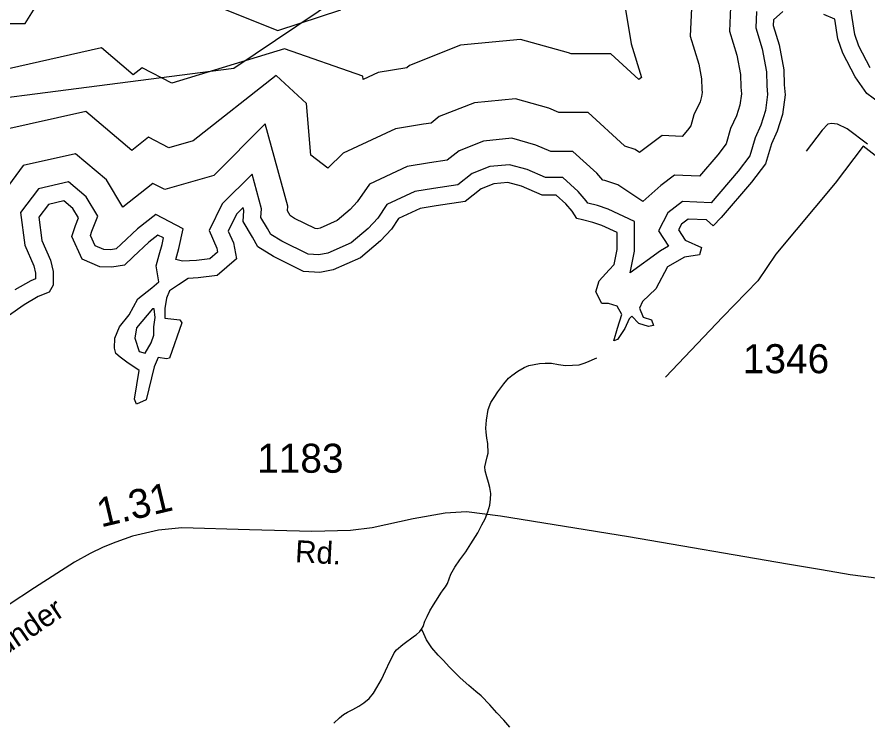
# Model space of a CAD drawing. Extents: x 2082433 to 2279600, y 546599 to 755198.
# Drawn here: x 2174911 to 2178573, y 622129 to 625167 of the extents above; entities that cross this region are included whole.
import ezdxf

# ---------------------------------------------------------------- set-up
doc = ezdxf.new("R2010")
doc.units = 0
for name, color, linetype in [('Exist Boundary Political Fire Districts', 7, 'Continuous'), ('Exist Hydrographic Buffer Line', 7, 'Continuous'), ('Exist Hydrographic Creek Single Shore', 7, 'Continuous'), ('Exist Hydrographic Lake Shore Label', 7, 'Continuous'), ('Exist Road Non-System Type 51', 7, 'Continuous'), ('Exist Road Secondary Mileage Hundredths English Label', 7, 'Continuous'), ('Exist Road Secondary Type 51 Attributed', 7, 'Continuous'), ('Exist Road Secondary Type 51 Label', 7, 'Continuous'), ('Exist Road Secondary Type 51 Number Label', 7, 'Continuous')]:
    doc.layers.add(name, color=color, linetype=linetype)

msp = doc.modelspace()

# ---------------------------------------------------------------- linework, layer by layer
at = {"layer": 'Exist Boundary Political Fire Districts'}
msp.add_lwpolyline([(2176477.8, 625373.4), (2175843.7, 624945.1), (2173996.8, 624706.9), (2174181.2, 629052.1)], dxfattribs=at)
at = {"layer": 'Exist Hydrographic Buffer Line'}
for points in [[(2177501.1, 625373.8), (2177553.8, 625051.5), (2177598.6, 624907.1), (2177586.5, 624897.9), (2177466.4, 625008), (2177294.7, 625008), (2177283.3, 625012.9), (2177077.8, 625070.5), (2176819.5, 625045.6), (2176600.1, 624958.8), (2176587.7, 624948.9), (2176465, 624928.5), (2176400.4, 624898.6), (2176399.2, 624912.6), (2176061.3, 625030.4), (2175577, 624882.2), (2175449.7, 624948.9), (2175411.2, 624918.5), (2175274.4, 625034.5), (2174694.6, 624903.4)], [(2177818.5, 625324.9), (2177807.6, 625084), (2177845, 624963.3), (2177856.3, 624900.7), (2177857.9, 624854.9), (2177859, 624842), (2177856.5, 624824.2), (2177849.9, 624802.4), (2177823.7, 624746.4), (2177809.7, 624698.1), (2177795.8, 624680), (2177773.1, 624653.4), (2177686.3, 624657.2), (2177589.9, 624584), (2177571.2, 624596.5), (2177525.9, 624611.6), (2177525.2, 624612.3), (2177368.4, 624756), (2177243, 624756), (2177199.4, 624774.8), (2177055.2, 624815.1), (2176879.1, 624798.2), (2176727.7, 624738.3), (2176692.7, 624710.4), (2176659.6, 624705.5), (2176540, 624685.5), (2176314.1, 624581.1), (2176248.7, 624516.7), (2176174.7, 624572.3), (2176156.2, 624794.4), (2176026.6, 624914.7), (2175669.3, 624634.2), (2175564.7, 624604.2), (2175477.4, 624649.9), (2175405.2, 624593), (2175207.3, 624760.9), (2174840.6, 624678)], [(2174129.6, 625232.3), (2174360.5, 625138.3), (2174945.4, 625138.3), (2175039.5, 625288.9)], [(2177983, 625244.6), (2177976.7, 625105.7), (2178008.5, 625003.2), (2178023.7, 624918.8), (2178025.7, 624864.6), (2178027.9, 624837), (2178021.1, 624788.2), (2178007.2, 624742.2), (2177981.4, 624687), (2177962.2, 624621), (2177926.5, 624574.3), (2177847.5, 624482), (2177739.6, 624486.7), (2177680.7, 624442), (2177603.4, 624373.3), (2177496.8, 624444.2), (2177440, 624463.1), (2177431.2, 624465.2), (2177405.4, 624494.3), (2177303, 624588), (2177208.5, 624588), (2177143.4, 624616), (2177040.1, 624644.9), (2176918.8, 624633.2), (2176812.8, 624591.3), (2176762.1, 624550.8), (2176685.8, 624539.5), (2176589.9, 624523.5), (2176427.2, 624448.2), (2176375, 624370.9), (2176344.9, 624338.6), (2176288.7, 624290.8), (2176214.8, 624258.8), (2176201.8, 624256.1), (2176193.2, 624256.7), (2176105.2, 624299.9), (2176087.3, 624311.1), (2176086.1, 624313.2), (2176074.6, 624332.2), (2176076.1, 624352.3), (2175979.4, 624706.8), (2175757.4, 624484.7), (2175546.3, 624424.1), (2175495.9, 624450.6), (2175366, 624348.2), (2175295.4, 624465.9), (2175162.6, 624578.6), (2174937.9, 624527.8), (2174809.5, 624356.5)], [(2175734.7, 625227.2), (2176033.6, 625109), (2176303.9, 625197.3)], [(2178092.7, 625191.1), (2178089.5, 625120.2), (2178117.5, 625029.9), (2178135.4, 624930.9), (2178137.5, 624871), (2178140.5, 624833.6), (2178130.9, 624764.2), (2178112.1, 624702.1), (2178086.5, 624647.4), (2178063.9, 624569.6), (2178013.6, 624503.8), (2177897.1, 624367.7), (2177775.1, 624373.1), (2177710.7, 624324.1), (2177671.8, 624246.4), (2177713.5, 624180.3), (2177679.8, 624161.1), (2177549.5, 624066.6), (2177567.9, 624158.8), (2177567.9, 624210.2), (2177567.9, 624286.6), (2177455, 624340), (2177409.3, 624355.3), (2177367, 624365.3), (2177360.3, 624376.4), (2177325.5, 624415.6), (2177259.5, 624476), (2177185.5, 624476), (2177106.1, 624510.1), (2177030, 624531.4), (2176945.3, 624523.3), (2176869.6, 624493.3), (2176808.3, 624444.5), (2176703.3, 624428.9), (2176623.2, 624415.5), (2176502.5, 624359.7), (2176462.9, 624301), (2176422.4, 624257.5), (2176348.6, 624194.7), (2176248.6, 624151.4), (2176209.5, 624143.4), (2176163.8, 624146.4), (2176050.9, 624201.8), (2176003.5, 624231.2), (2175989.2, 624257), (2175960.3, 624304.8), (2175963, 624341.3), (2175922.1, 624491.1), (2175794.2, 624363.2), (2175737.6, 624248.1), (2175770.2, 624172.6), (2175773.7, 624155), (2175740.9, 624126.7), (2175683.9, 624119.5), (2175622.7, 624116.2), (2175594.6, 624123.2), (2175607.9, 624170.3), (2175625.7, 624256.1), (2175508.2, 624317.7), (2175429.2, 624255.4), (2175359.7, 624189.5), (2175338.2, 624169.3), (2175314, 624165.2), (2175284.6, 624166.5), (2175247.8, 624182.1), (2175227.6, 624227.4), (2175233.2, 624245.3), (2175258.5, 624309.7), (2175208.9, 624392.4), (2175132.7, 624457), (2175002.8, 624427.6), (2174926.3, 624325.7), (2174944.3, 624185.1), (2174983.9, 624096.4), (2174990.9, 624064.4), (2174990.9, 624039.8), (2174969.7, 624031.6), (2174901.6, 623992.3)], [(2178581.3, 624948.3), (2178533.1, 625041.6), (2178515.8, 625091.3), (2178497.8, 625210.7)]]:
    msp.add_lwpolyline(points, dxfattribs=at)
msp.add_lwpolyline([(2175494.5, 623910.6), (2175425.1, 623829.6), (2175418.1, 623785.6), (2175436.7, 623727.8), (2175462.1, 623720.8), (2175487.6, 623764.8), (2175499.1, 623797.2), (2175499.1, 623834.2), (2175506.1, 623873.5), (2175501.4, 623910.6)], close=True, dxfattribs=at)
at = {"layer": 'Exist Hydrographic Creek Single Shore'}
for points in [[(2176651.7, 622532.9), (2176658, 622545), (2176665.6, 622567), (2176675.6, 622587), (2176687.3, 622611.1), (2176703.5, 622637.1), (2176723.2, 622668.9), (2176734.9, 622687.1), (2176744.7, 622701.4), (2176754.8, 622715.3), (2176762.8, 622729.5), (2176770.8, 622749.4), (2176778.2, 622769.4), (2176794.4, 622799.4), (2176816.3, 622831.8), (2176841.9, 622865.6), (2176863.9, 622900), (2176893.4, 622947.8), (2176911.5, 622982), (2176925.2, 623008.3), (2176936.9, 623038.2), (2176945.1, 623066.2), (2176948.6, 623092.4), (2176950.4, 623116.5), (2176946.1, 623142.3), (2176940.2, 623164.3), (2176932.2, 623188.1), (2176925.8, 623214.2), (2176923.8, 623232), (2176927.7, 623250.1), (2176933.8, 623274.3), (2176937.7, 623290.3), (2176937.5, 623332.1), (2176933, 623354.3), (2176929.3, 623380), (2176928.9, 623397.9), (2176930.7, 623432.1), (2176938.3, 623478), (2176950.2, 623508.2), (2176964.1, 623530.1), (2176979.9, 623554.5), (2177006, 623588.2), (2177025.9, 623612.4), (2177039.8, 623624.5), (2177065.2, 623642.9), (2177093.5, 623658.9), (2177113.4, 623666.9), (2177135.6, 623671.3), (2177159.6, 623675.3), (2177183.4, 623677.4), (2177211.4, 623677.7), (2177241, 623671.6), (2177271.3, 623667.8), (2177301.3, 623668.1), (2177329.1, 623670.4), (2177355.2, 623678.2), (2177373, 623686.5), (2177395.2, 623696.5), (2177405.2, 623700.7)], [(2176274.1, 622128.9), (2176298.1, 622150.8), (2176316.4, 622165.1), (2176333.6, 622175.1), (2176356.2, 622187.1), (2176381.8, 622201.4), (2176403.7, 622215.6), (2176425.5, 622233.8), (2176445.4, 622258), (2176459.5, 622281.8), (2176479.2, 622316.1), (2176497, 622354), (2176514.7, 622393.9), (2176524.5, 622412.3), (2176534.4, 622430.3), (2176544.2, 622444.2), (2176570.7, 622466.6), (2176621.9, 622504.6), (2176628.1, 622508.5), (2176643.7, 622522.8), (2176651.7, 622532.9)], [(2177032, 622111.3), (2177006, 622140.8), (2176976, 622172.9), (2176945.5, 622206.7), (2176907.6, 622246.5), (2176885.4, 622264.1), (2176855.3, 622290.1), (2176817.1, 622323.8), (2176793.1, 622347.8), (2176770.6, 622371.4), (2176746.4, 622397.4), (2176722.4, 622421.3), (2176696.4, 622453.2), (2176672.2, 622486.9), (2176656, 622525.1), (2176651.7, 622532.9)]]:
    msp.add_lwpolyline(points, dxfattribs=at)
at = {"layer": 'Exist Hydrographic Lake Shore Label'}
for points in [[(2178206.7, 625190), (2178166.2, 625155.3), (2178165, 625129.8), (2178190.5, 625047.7), (2178210.1, 624939), (2178212.4, 624875.3), (2178215.9, 624831.4), (2178204.3, 624748.1), (2178182.4, 624675.2), (2178156.9, 624620.8), (2178132, 624535.2), (2178071.9, 624456.6), (2177941.2, 624303.9), (2177906.5, 624268), (2177877.5, 624293.5), (2177798.9, 624296.9), (2177770, 624275), (2177757.8, 624250.7), (2177785.6, 624206.7), (2177856.1, 624175.5), (2177846.9, 624143.1), (2177783.3, 624133.8), (2177710.4, 624092.2), (2177659.5, 623997.3), (2177602.8, 623942.9), (2177590.1, 623914), (2177605.7, 623875.9), (2177640.4, 623864.3), (2177649.6, 623838.8), (2177628.8, 623835.4), (2177587.2, 623848.1), (2177555.9, 623879.3), (2177545.5, 623867.8), (2177527, 623826.1), (2177494.6, 623778.7), (2177478.4, 623774.1), (2177494.6, 623828.4), (2177513.1, 623886.3), (2177492.9, 623922.1), (2177455.9, 623933.7), (2177427, 623933.7), (2177401.5, 623984.6), (2177416.5, 624032), (2177458.2, 624079.5), (2177480.2, 624102.6), (2177492.9, 624166.2), (2177492.9, 624210.2), (2177492.9, 624239.1), (2177427, 624270.3), (2177388.8, 624283.1), (2177344.8, 624293.5), (2177319.4, 624299.2), (2177299.7, 624331.6), (2177271.9, 624362.9), (2177230.3, 624401), (2177170.1, 624401), (2177081.1, 624439.2), (2177023.2, 624455.4), (2176963.1, 624449.6), (2176907.5, 624427.7), (2176839.3, 624373.3), (2176714.9, 624354.8), (2176645.5, 624343.2), (2176553, 624300.4), (2176521.7, 624254.1), (2176474.3, 624203.2), (2176388.7, 624130.4), (2176271.3, 624079.5), (2176214.6, 624067.9), (2176144, 624072.5), (2176014.5, 624136.1), (2175947.4, 624177.8), (2175924.3, 624219.4), (2175883.8, 624286.5), (2175887.2, 624334), (2175883.8, 624346.7), (2175856, 624318.9), (2175820.1, 624246), (2175842.1, 624195.1), (2175856, 624126.9), (2175772.7, 624055.2), (2175690.6, 624044.7), (2175647.2, 624042.4), (2175605.6, 624014.7), (2175567.4, 623989.2), (2175554.7, 623956.8), (2175547.7, 623912.9), (2175547.7, 623871.2), (2175611.3, 623864.3), (2175620.6, 623851.6), (2175567.4, 623698.9), (2175554.7, 623696.5), (2175518.8, 623702.3), (2175500.9, 623661.8), (2175467.3, 623519.6), (2175425.7, 623501), (2175416.4, 623521.9), (2175437.2, 623645.6), (2175384, 623681.5), (2175355.1, 623703.5), (2175336.6, 623719.7), (2175329.7, 623741.7), (2175332, 623785.6), (2175351.6, 623834.2), (2175393.3, 623885.1), (2175431.5, 623954.5), (2175491.6, 624001.9), (2175520.5, 624027.4), (2175509.5, 624095.6), (2175522.3, 624143.1), (2175535, 624188.2), (2175540.8, 624216), (2175516.5, 624228.7), (2175478.3, 624198.6), (2175411.2, 624135), (2175373, 624099.1), (2175318.7, 624089.9), (2175267.8, 624092.2), (2175191.4, 624124.6), (2175147.5, 624222.9), (2175162.5, 624270.3), (2175175.2, 624302.7), (2175150.9, 624343.2), (2175112.7, 624375.6), (2175046.2, 624360.6), (2175004.6, 624305), (2175017.3, 624205.5), (2175055.5, 624119.9), (2175065.9, 624072.5), (2175065.9, 624012.4), (2175049.7, 623982.3), (2175002.3, 623963.8), (2174942.1, 623929.1), (2174875, 623881.6)], [(2178621.4, 624797.8), (2178568.2, 624838.3), (2178517.3, 624908.9), (2178464, 625011.8), (2178442.6, 625073.2), (2178429.9, 625157.6), (2178382.5, 625177.3)]]:
    msp.add_lwpolyline(points, dxfattribs=at)
at = {"layer": 'Exist Road Non-System Type 51'}
msp.add_lwpolyline([(2178570.7, 624620.1), (2178483.3, 624685.3), (2178441.2, 624705.2), (2178415.8, 624708.6), (2178400.3, 624705.2), (2178376, 624679.8), (2178306.3, 624590.2)], dxfattribs=at)
at = {"layer": 'Exist Road Secondary Type 51 Attributed'}
for points in [[(2178932.9, 624314.8), (2178551.5, 624610.9), (2178431.8, 624451.7), (2178176.5, 624145.9), (2178098.9, 624031), (2177947.6, 623876.2), (2177700.7, 623616.9)], [(2178618.6, 622751), (2178495.9, 622767.3), (2178372, 622788.1), (2178226.1, 622813.1), (2177541.6, 622930.1), (2176991.1, 623019.5), (2176845.7, 623038.4), (2176753.6, 623032.1), (2176615.4, 623007), (2176439.6, 622969.3), (2176345.5, 622956.7), (2176180.1, 622952.5), (2175910.6, 622960.8), (2175619.9, 622969.1), (2175519.4, 622959.3), (2175408, 622932.6), (2175336.1, 622907.2), (2175282.3, 622885.2), (2175226.4, 622858.1), (2175158, 622820.9), (2174986.8, 622711.4), (2174872.7, 622636.2)]]:
    msp.add_lwpolyline(points, dxfattribs=at)

# ---------------------------------------------------------------- texts
at = {"layer": 'Exist Road Secondary Mileage Hundredths English Label'}
msp.add_text('1.31', height=125, rotation=13.4077, dxfattribs=at).set_placement((2175272, 622970.2))
at = {"layer": 'Exist Road Secondary Type 51 Label'}
for s, rotation, p in [('Rd.', 356.953, (2176105.9, 622821.4)), ('Thunder', 34.1929, (2174730.1, 622329.4))]:
    msp.add_text(s, height=95, rotation=rotation, dxfattribs=at).set_placement(p)
at = {"layer": 'Exist Road Secondary Type 51 Number Label'}
for s, p in [('1346', (2178033.8, 623634.1)), ('1183', (2175944.2, 623205.8))]:
    msp.add_text(s, height=125, dxfattribs=at).set_placement(p)

doc.saveas('drawing.dxf')
